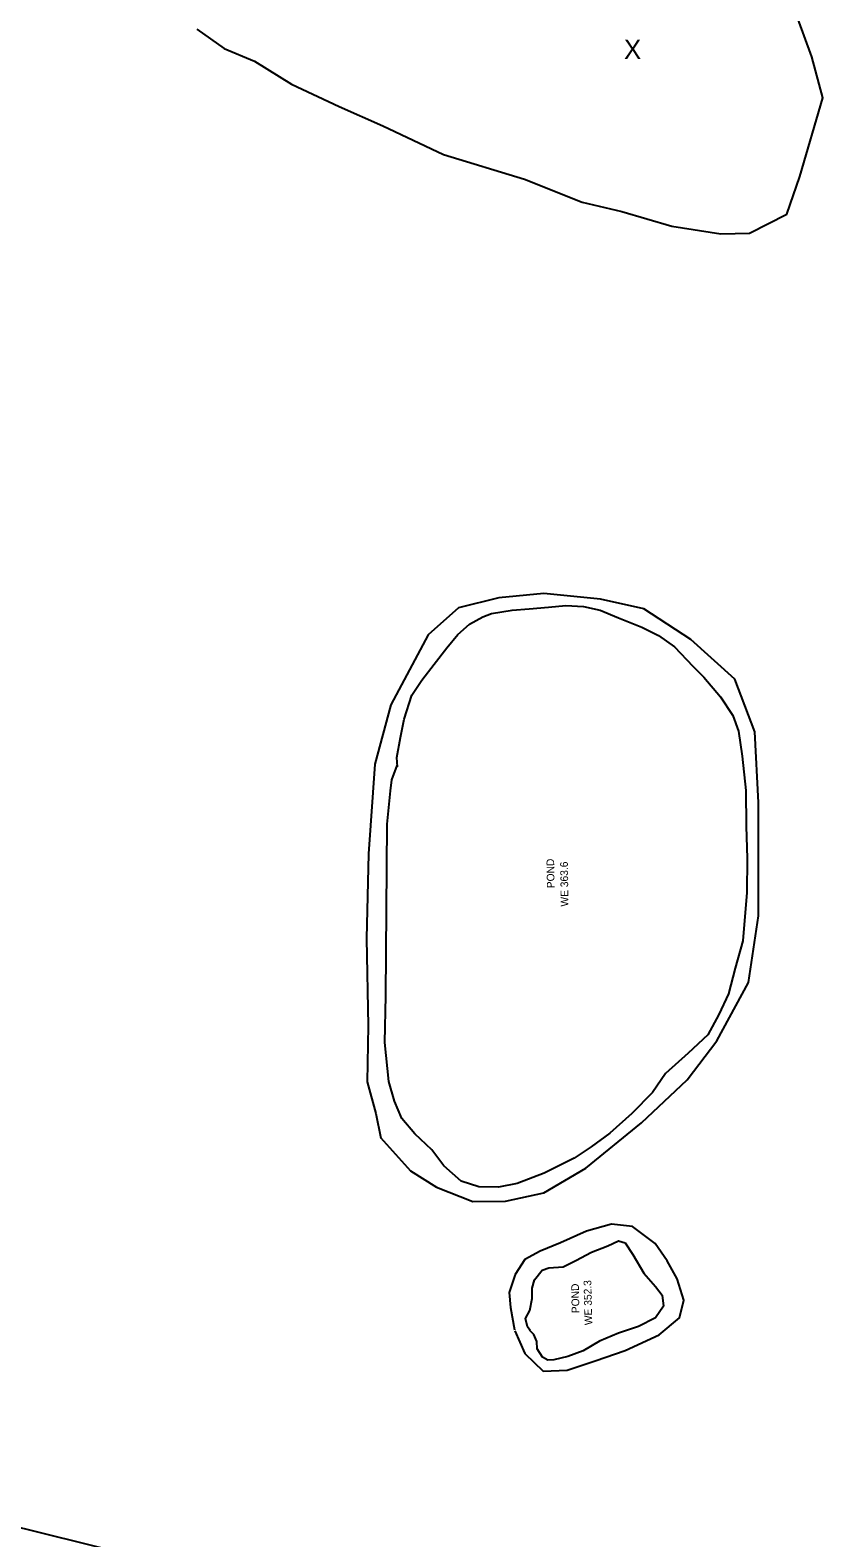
# Model space of a CAD drawing. Extents: x 2030130 to 2036320, y 723205 to 762423.
# Drawn here: x 2031260 to 2031673, y 725259 to 726046 of the extents above; entities that cross this region are included whole.
import ezdxf

# ---------------------------------------------------------------- set-up
doc = ezdxf.new("R2010")
doc.units = 0
for name, color, linetype in [('Draft_Station Tics Major', 7, 'Continuous'), ('Prop Alignment Horizontal', 7, 'Continuous'), ('Prop Alignment Vertical', 7, 'Continuous')]:
    doc.layers.add(name, color=color, linetype=linetype)

msp = doc.modelspace()

# ---------------------------------------------------------------- linework, layer by layer
at = {"layer": 'Draft_Station Tics Major'}
for points in [[(2031346.75, 726046.53), (2031360.96, 726036.33), (2031376.79, 726029.8), (2031396.09, 726017.73), (2031420.92, 726006.1), (2031443.69, 725996.06), (2031475.32, 725981.04), (2031517.63, 725968.17), (2031547.79, 725956.16), (2031568.52, 725951.2), (2031594.55, 725943.71), (2031620.19, 725939.58), (2031635.02, 725939.98), (2031654.6, 725949.97), (2031661.27, 725969.58), (2031673.35, 726010.6), (2031667.57, 726032.08), (2031657, 726061.1)], [(2031442.47, 725467.7), (2031458.14, 725450.35), (2031471.78, 725441.77), (2031490.75, 725434.23), (2031507.71, 725434.4), (2031527.67, 725438.76), (2031549.61, 725451.71), (2031578.71, 725475.34), (2031602.49, 725497.8), (2031618.02, 725518.11), (2031634.58, 725548.6), (2031639.7, 725583.55), (2031639.71, 725642.72), (2031637.86, 725679.56), (2031627.35, 725707.02), (2031604.4, 725727.85), (2031579.94, 725743.85), (2031557.28, 725748.79), (2031527.84, 725751.87), (2031504.23, 725749.58), (2031483.22, 725744.26), (2031467.31, 725730.22), (2031447.94, 725693.71), (2031439.51, 725662.7), (2031436.27, 725615.88), (2031435.24, 725571.69), (2031436.06, 725526.02), (2031435.62, 725496.7), (2031440.16, 725480.28), (2031442.61, 725467.43)], [(2031512.66, 725366.74), (2031517.88, 725354.94), (2031527.4, 725345.61), (2031539.9, 725346.26), (2031554.49, 725351.14), (2031570.26, 725356.43), (2031587.96, 725364.74), (2031598.5, 725373.5), (2031600.89, 725382.69), (2031597.28, 725393.93), (2031592.12, 725403.35), (2031585.77, 725412.35), (2031574.07, 725421.24), (2031563.12, 725422.4), (2031550.1, 725418.75), (2031536.52, 725412.71), (2031525.89, 725408.32), (2031517.84, 725403.98), (2031512.84, 725396.13), (2031509.67, 725386.73), (2031510.42, 725379.01), (2031512.45, 725367.33)], [(2031297.34, 725253.3), (2031257.4, 725263.14), (2031197.35, 725276.75), (2031176, 725282.44), (2031175.75, 725294.27), (2031179.45, 725328.49), (2031180.89, 725373.57)]]:
    msp.add_lwpolyline(points, dxfattribs=at)
at = {"layer": 'Prop Alignment Horizontal'}
for points in [[(2031451.34, 725661.21), (2031450.99, 725666.08), (2031452.87, 725676.59), (2031454.9, 725686.11), (2031458.95, 725698.73), (2031464.15, 725706.57), (2031470.48, 725714.83), (2031477.2, 725723.43), (2031482.89, 725730.34), (2031489, 725735.79), (2031495.94, 725739.65), (2031500.38, 725741.4), (2031511.24, 725743.13), (2031520.04, 725743.82), (2031530.23, 725744.73), (2031539.23, 725745.49), (2031548.39, 725745.06), (2031557.17, 725743.08), (2031566.65, 725739.17), (2031578.89, 725734.18), (2031587.51, 725729.8), (2031595.89, 725724.01), (2031605.49, 725713.9), (2031611.26, 725708.12), (2031619.99, 725697.8), (2031626.31, 725688.03), (2031629.39, 725679.94), (2031631.29, 725666.82), (2031633.15, 725648.96), (2031633.41, 725630.34), (2031633.92, 725613.33), (2031633.63, 725595.7), (2031631.68, 725570.36), (2031627.59, 725556.07), (2031624.16, 725542.66), (2031619.14, 725532.02), (2031613.26, 725521.37), (2031603.01, 725511.77), (2031591.32, 725501.21), (2031584.42, 725491.21), (2031573.66, 725480.27), (2031562.23, 725469.99), (2031552.48, 725462.87), (2031543.64, 725456.9), (2031527.89, 725449.08), (2031513.77, 725443.62), (2031504.12, 725441.78), (2031493.83, 725442), (2031484.57, 725444.84), (2031475.62, 725452.89), (2031469.39, 725461.19), (2031460.36, 725469.64), (2031453.68, 725477.67), (2031449.84, 725486.68), (2031446.79, 725496.9), (2031444.76, 725517.36), (2031445.33, 725541.67), (2031446, 725631.34), (2031447.69, 725648.66), (2031448.52, 725654.55), (2031451.26, 725661.95)], [(2031520.59, 725367), (2031519.3, 725368.81), (2031518.22, 725373.25), (2031520.44, 725377.3), (2031521.75, 725383.64), (2031521.7, 725389.09), (2031522.86, 725393.44), (2031526.89, 725398.45), (2031530.41, 725399.71), (2031537.82, 725400.19), (2031544.45, 725403.55), (2031552.64, 725407.86), (2031561.17, 725411.19), (2031566.64, 725413.67), (2031570.27, 725412.76), (2031574.2, 725406.6), (2031579.93, 725396.87), (2031585.98, 725389.97), (2031589.49, 725385.45), (2031590.2, 725379.62), (2031586.06, 725373.49), (2031577.09, 725369.03), (2031566.66, 725365.59), (2031556.76, 725361.32), (2031548.33, 725356.28), (2031540.25, 725353.35), (2031532.99, 725351.69), (2031529.78, 725351.36), (2031526.99, 725353.07), (2031524.27, 725357.29), (2031524.06, 725361.16), (2031522.47, 725364.8), (2031520.32, 725367.06)]]:
    msp.add_lwpolyline(points, dxfattribs=at)

# ---------------------------------------------------------------- texts
at = {"layer": 'Draft_Station Tics Major'}
msp.add_text('X', height=10, dxfattribs=at).set_placement((2031569.61, 726030.95))
at = {"layer": 'Prop Alignment Vertical'}
for s, rotation, p in [('POND', 90.94655, (2031533.36, 725597.91)), ('WE 363.6', 90.88348, (2031540.63, 725588.34)), ('POND', 90.94655, (2031546.3, 725376)), ('WE 352.3', 91.41302, (2031553.06, 725369.79))]:
    msp.add_text(s, height=4, rotation=rotation, dxfattribs=at).set_placement(p)

doc.saveas('drawing.dxf')
